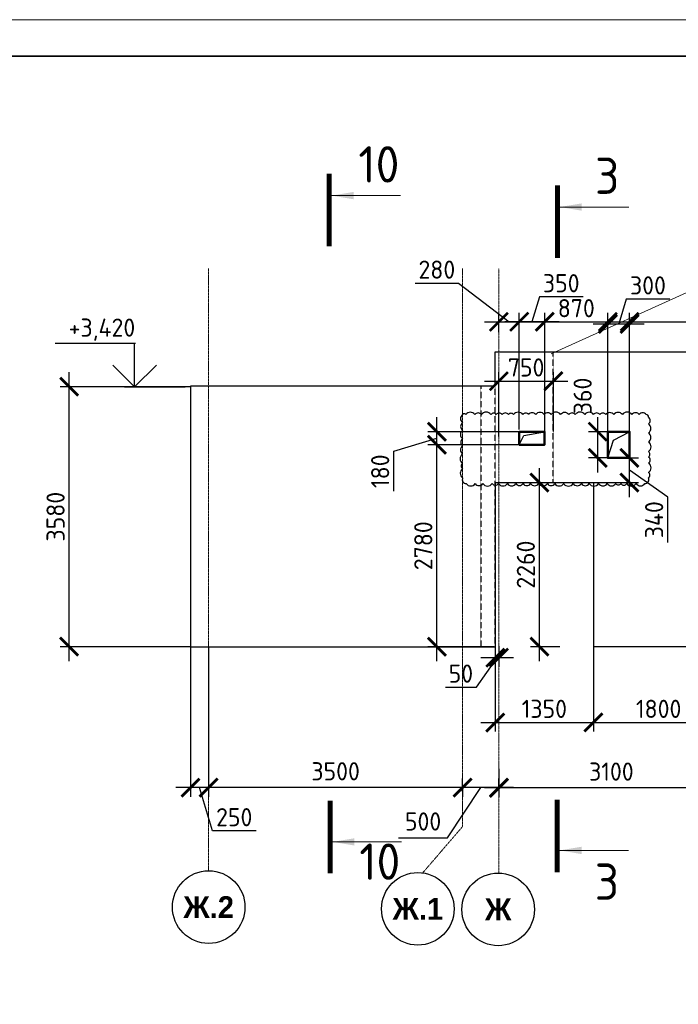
# Model space of a CAD drawing. Header units: millimetres. Extents: x 247266 to 730847, y -636031 to 10052.
# Tile 287 of 330: x 545014 to 554089, y -94378 to -80819. Entities that reach past the tile are written whole.
import ezdxf

# ---------------------------------------------------------------- set-up
doc = ezdxf.new("R2010")
doc.units = ezdxf.units.MM
for name, pattern in [('______5', [1100, 800, -100, 100, -100]), ('________', [0]), ('HIDDEN2', [4.7625, 3.175, -1.5875]), ('осевая', [50.8, 31.75, -6.35, 6.35, -6.35])]:
    doc.linetypes.add(name, pattern=pattern)
for name, color, linetype, lineweight in [('Standard', 7, 'Continuous', 25), ('Надписи', 7, 'Continuous', 18), ('Оси', 7, '______5', 18), ('ТОНКИЕ', 7, 'Continuous', 9), ('Узлы', 7, 'Continuous', 0)]:
    doc.layers.add(name, color=color, linetype=linetype, lineweight=lineweight)
for name, color, linetype in [('Исправления', 1, 'Continuous'), ('РАЗМЕРЫ', 7, 'Continuous'), ('ТОЛСТЫЕ_ОСНОВНЫЕ', 7, 'Continuous')]:
    doc.layers.add(name, color=color, linetype=linetype)
doc.styles.add('Century Gothic', font='GOTHIC.TTF')
doc.styles.add('GOST-2.304_Type-B', font='GOST_Common.ttf')
doc.dimstyles.new('СПДС', dxfattribs={"dimscale": 100, "dimtxt": 2.5, "dimasz": 2.5, "dimexe": 1.25, "dimexo": 0, "dimtad": 1, "dimdec": 0, "dimtxsty": 'GOST-2.304_Type-B', "dimblk": 'ARCHTICK', "dimcen": 2.5, "dimdle": 2, "dimadec": 0, "dimazin": 2, "dimtfac": 0.75, "dimtdec": 0, "dimtmove": 1, "dimatfit": 3, "dimfxl": 1, "dimtolj": 1, "dimarcsym": 1})

# ---------------------------------------------------------------- blocks, each defined once
blk = doc.blocks.new('*U3682')
at = {"layer": 'ТОЛСТЫЕ_ОСНОВНЫЕ', "lineweight": 35}
blk.add_lwpolyline([(20, 5), (836, 5), (836, 589), (20, 589)], close=True, dxfattribs=at)
at = {"layer": 'ТОНКИЕ'}
blk.add_lwpolyline([(0, 0), (841, 0), (841, 594), (0, 594)], close=True, dxfattribs=at)
blk = doc.blocks.new('_ArchTick')
at = {"color": 0, "linetype": 'ByBlock', "const_width": 0.15}
blk.add_lwpolyline([(-0.5, -0.5), (0.5, 0.5)], dxfattribs=at)
blk = doc.blocks.new('*D183')
at = {"color": 0, "lineweight": -2}
for p, q in [((541227, -91406), (541227, -91281)), ((542327, -91406), (542327, -91281)), ((542527, -91406), (541027, -91406))]:
    blk.add_line(p, q, dxfattribs=at)
at = {"layer": 'DEFPOINTS', "color": 0, "ltscale": 100}
for p in [(541227, -91406), (541227, -91406), (542327, -91406)]:
    blk.add_point(p, dxfattribs=at)
at = {"color": 0, "lineweight": -2, "ltscale": 100, "xscale": 250, "yscale": 250, "zscale": 250, "rotation": 180}
blk.add_blockref('_ArchTick', (541227, -91406), dxfattribs=at)
at = {"color": 0, "lineweight": -2, "ltscale": 100, "xscale": 250, "yscale": 250, "zscale": 250}
blk.add_blockref('_ArchTick', (542327, -91406), dxfattribs=at)
at = {"color": 0, "lineweight": 0, "ltscale": 100, "insert": (541777, -91181), "char_height": 250, "width": 83333.33, "attachment_point": 5, "style": 'GOST-2.304_Type-B'}
blk.add_mtext('\\A1;1100', dxfattribs=at)
blk = doc.blocks.new('*D184')
at = {"color": 0, "lineweight": -2}
for p, q in [((538227, -91406), (538227, -91281)), ((541227, -91406), (541227, -91281)), ((541427, -91406), (538027, -91406))]:
    blk.add_line(p, q, dxfattribs=at)
at = {"layer": 'DEFPOINTS', "color": 0, "ltscale": 100}
for p in [(538227, -91406), (538227, -91406), (541227, -91406)]:
    blk.add_point(p, dxfattribs=at)
at = {"color": 0, "lineweight": -2, "ltscale": 100, "xscale": 250, "yscale": 250, "zscale": 250, "rotation": 180}
blk.add_blockref('_ArchTick', (538227, -91406), dxfattribs=at)
at = {"color": 0, "lineweight": -2, "ltscale": 100, "xscale": 250, "yscale": 250, "zscale": 250}
blk.add_blockref('_ArchTick', (541227, -91406), dxfattribs=at)
at = {"color": 0, "lineweight": 0, "ltscale": 100, "insert": (539752, -91181), "char_height": 250, "width": 83333.33, "attachment_point": 5, "style": 'GOST-2.304_Type-B'}
blk.add_mtext('\\A1;3000', dxfattribs=at)
blk = doc.blocks.new('*D185')
at = {"color": 0, "lineweight": -2}
for p, q in [((535127, -91830), (535127, -91281)), ((538227, -91406), (538227, -91281)), ((538427, -91406), (534927, -91406))]:
    blk.add_line(p, q, dxfattribs=at)
at = {"layer": 'DEFPOINTS', "color": 0, "ltscale": 100}
for p in [(535127, -91406), (538227, -91406), (535127, -91830)]:
    blk.add_point(p, dxfattribs=at)
at = {"color": 0, "lineweight": -2, "ltscale": 100, "xscale": 250, "yscale": 250, "zscale": 250, "rotation": 180}
blk.add_blockref('_ArchTick', (535127, -91406), dxfattribs=at)
at = {"color": 0, "lineweight": -2, "ltscale": 100, "xscale": 250, "yscale": 250, "zscale": 250}
blk.add_blockref('_ArchTick', (538227, -91406), dxfattribs=at)
at = {"color": 0, "lineweight": 0, "ltscale": 100, "insert": (536677, -91181), "char_height": 250, "width": 83333.33, "attachment_point": 5, "style": 'GOST-2.304_Type-B'}
blk.add_mtext('\\A1;3100', dxfattribs=at)
blk = doc.blocks.new('*D181')
at = {"color": 0, "lineweight": -2}
for p, q in [((585463, -93036), (583513, -93036)), ((583713, -93036), (583713, -93161)), ((585263, -93036), (585263, -93161))]:
    blk.add_line(p, q, dxfattribs=at)
at = {"layer": 'DEFPOINTS', "color": 0, "ltscale": 100}
for p in [(583713, -93036), (583713, -93036), (585263, -93036)]:
    blk.add_point(p, dxfattribs=at)
at = {"color": 0, "lineweight": -2, "ltscale": 100, "xscale": 250, "yscale": 250, "zscale": 250, "rotation": 180}
blk.add_blockref('_ArchTick', (583713, -93036), dxfattribs=at)
at = {"color": 0, "lineweight": -2, "ltscale": 100, "xscale": 250, "yscale": 250, "zscale": 250}
blk.add_blockref('_ArchTick', (585263, -93036), dxfattribs=at)
at = {"color": 0, "lineweight": 0, "ltscale": 100, "insert": (584488, -92811), "char_height": 250, "width": 83333.33, "attachment_point": 5, "style": 'GOST-2.304_Type-B'}
blk.add_mtext('\\A1;1550', dxfattribs=at)
blk = doc.blocks.new('*D182')
at = {"color": 0, "lineweight": -2}
for p, q in [((583913, -93036), (577813, -93036)), ((578013, -93036), (578013, -93161)), ((583713, -93036), (583713, -93161))]:
    blk.add_line(p, q, dxfattribs=at)
at = {"layer": 'DEFPOINTS', "color": 0, "ltscale": 100}
for p in [(578013, -93036), (578013, -93036), (583713, -93036)]:
    blk.add_point(p, dxfattribs=at)
at = {"color": 0, "lineweight": -2, "ltscale": 100, "xscale": 250, "yscale": 250, "zscale": 250, "rotation": 180}
blk.add_blockref('_ArchTick', (578013, -93036), dxfattribs=at)
at = {"color": 0, "lineweight": -2, "ltscale": 100, "xscale": 250, "yscale": 250, "zscale": 250}
blk.add_blockref('_ArchTick', (583713, -93036), dxfattribs=at)
at = {"color": 0, "lineweight": 0, "ltscale": 100, "insert": (580888, -92811), "char_height": 250, "width": 83333.33, "attachment_point": 5, "style": 'GOST-2.304_Type-B'}
blk.add_mtext('\\A1;5700', dxfattribs=at)
blk = doc.blocks.new('NSY101')
at = {"color": 0, "linetype": 'ByBlock', "lineweight": -2}
blk.add_circle((0, 0), 50, dxfattribs=at)
blk = doc.blocks.new('*D437')
at = {"color": 0, "lineweight": -2}
for p, q in [((557717, -91398), (557717, -91273)), ((558817, -91398), (558817, -91273)), ((559017, -91398), (557517, -91398))]:
    blk.add_line(p, q, dxfattribs=at)
at = {"layer": 'DEFPOINTS', "color": 0, "ltscale": 100}
for p in [(557717, -91398), (557717, -91398), (558817, -91398)]:
    blk.add_point(p, dxfattribs=at)
at = {"color": 0, "lineweight": -2, "ltscale": 100, "xscale": 250, "yscale": 250, "zscale": 250, "rotation": 180}
blk.add_blockref('_ArchTick', (557717, -91398), dxfattribs=at)
at = {"color": 0, "lineweight": -2, "ltscale": 100, "xscale": 250, "yscale": 250, "zscale": 250}
blk.add_blockref('_ArchTick', (558817, -91398), dxfattribs=at)
at = {"color": 0, "lineweight": 0, "ltscale": 100, "insert": (558267, -91173), "char_height": 250, "width": 83333.33, "attachment_point": 5, "style": 'GOST-2.304_Type-B'}
blk.add_mtext('\\A1;1100', dxfattribs=at)
blk = doc.blocks.new('*D438')
at = {"color": 0, "lineweight": -2}
for p, q in [((554717, -91398), (554717, -91273)), ((557717, -91398), (557717, -91273)), ((557917, -91398), (554517, -91398))]:
    blk.add_line(p, q, dxfattribs=at)
at = {"layer": 'DEFPOINTS', "color": 0, "ltscale": 100}
for p in [(554717, -91398), (554717, -91398), (557717, -91398)]:
    blk.add_point(p, dxfattribs=at)
at = {"color": 0, "lineweight": -2, "ltscale": 100, "xscale": 250, "yscale": 250, "zscale": 250, "rotation": 180}
blk.add_blockref('_ArchTick', (554717, -91398), dxfattribs=at)
at = {"color": 0, "lineweight": -2, "ltscale": 100, "xscale": 250, "yscale": 250, "zscale": 250}
blk.add_blockref('_ArchTick', (557717, -91398), dxfattribs=at)
at = {"color": 0, "lineweight": 0, "ltscale": 100, "insert": (556242, -91173), "char_height": 250, "width": 83333.33, "attachment_point": 5, "style": 'GOST-2.304_Type-B'}
blk.add_mtext('\\A1;3000', dxfattribs=at)
blk = doc.blocks.new('*D439')
at = {"color": 0, "lineweight": -2}
for p, q in [((551617, -91136), (551617, -91523)), ((554717, -91398), (554717, -91273)), ((554917, -91398), (551417, -91398))]:
    blk.add_line(p, q, dxfattribs=at)
at = {"layer": 'DEFPOINTS', "color": 0, "ltscale": 100}
for p in [(551617, -91136), (551617, -91398), (554717, -91398)]:
    blk.add_point(p, dxfattribs=at)
at = {"color": 0, "lineweight": -2, "ltscale": 100, "xscale": 250, "yscale": 250, "zscale": 250, "rotation": 180}
blk.add_blockref('_ArchTick', (551617, -91398), dxfattribs=at)
at = {"color": 0, "lineweight": -2, "ltscale": 100, "xscale": 250, "yscale": 250, "zscale": 250}
blk.add_blockref('_ArchTick', (554717, -91398), dxfattribs=at)
at = {"color": 0, "lineweight": 0, "ltscale": 100, "insert": (553167, -91173), "char_height": 250, "width": 83333.33, "attachment_point": 5, "style": 'GOST-2.304_Type-B'}
blk.add_mtext('\\A1;3100', dxfattribs=at)
blk = doc.blocks.new('*D440')
at = {"layer": 'DEFPOINTS', "color": 0, "ltscale": 100}
for p in [(551567, -89453), (552919, -89453), (552919, -90497)]:
    blk.add_point(p, dxfattribs=at)
at = {"layer": 'РАЗМЕРЫ', "color": 0, "lineweight": -2}
for p, q in [((551567, -89453), (551567, -90622)), ((552919, -89453), (552919, -90622)), ((551367, -90497), (553119, -90497))]:
    blk.add_line(p, q, dxfattribs=at)
at = {"layer": 'РАЗМЕРЫ', "color": 0, "lineweight": -2, "ltscale": 100, "xscale": 250, "yscale": 250, "zscale": 250, "rotation": 180}
blk.add_blockref('_ArchTick', (551567, -90497), dxfattribs=at)
at = {"layer": 'РАЗМЕРЫ', "color": 0, "lineweight": -2, "ltscale": 100, "xscale": 250, "yscale": 250, "zscale": 250}
blk.add_blockref('_ArchTick', (552919, -90497), dxfattribs=at)
at = {"layer": 'РАЗМЕРЫ', "color": 0, "lineweight": 0, "ltscale": 100, "insert": (552243, -90309), "char_height": 250, "attachment_point": 5, "style": 'GOST-2.304_Type-B'}
blk.add_mtext('\\A1;1350', dxfattribs=at)
blk = doc.blocks.new('*D441')
at = {"layer": 'DEFPOINTS', "color": 0, "ltscale": 100}
for p in [(552919, -89453), (554717, -89738), (554717, -90497)]:
    blk.add_point(p, dxfattribs=at)
at = {"layer": 'РАЗМЕРЫ', "color": 0, "lineweight": -2}
for p, q in [((552919, -89453), (552919, -90622)), ((554717, -89738), (554717, -90622)), ((552719, -90497), (554917, -90497))]:
    blk.add_line(p, q, dxfattribs=at)
at = {"layer": 'РАЗМЕРЫ', "color": 0, "lineweight": -2, "ltscale": 100, "xscale": 250, "yscale": 250, "zscale": 250, "rotation": 180}
blk.add_blockref('_ArchTick', (552919, -90497), dxfattribs=at)
at = {"layer": 'РАЗМЕРЫ', "color": 0, "lineweight": -2, "ltscale": 100, "xscale": 250, "yscale": 250, "zscale": 250}
blk.add_blockref('_ArchTick', (554717, -90497), dxfattribs=at)
at = {"layer": 'РАЗМЕРЫ', "color": 0, "lineweight": 0, "ltscale": 100, "insert": (553818, -90309), "char_height": 250, "attachment_point": 5, "style": 'GOST-2.304_Type-B'}
blk.add_mtext('\\A1;1800', dxfattribs=at)
blk = doc.blocks.new('*D445')
at = {"layer": 'DEFPOINTS', "color": 0, "ltscale": 100}
for p in [(551729, -87193), (552176, -87193), (552457, -89453)]:
    blk.add_point(p, dxfattribs=at)
at = {"layer": 'РАЗМЕРЫ', "color": 0, "lineweight": -2}
for p, q in [((552176, -89653), (552176, -86993)), ((551729, -87193), (552301, -87193)), ((552457, -89453), (552051, -89453))]:
    blk.add_line(p, q, dxfattribs=at)
at = {"layer": 'РАЗМЕРЫ', "color": 0, "lineweight": -2, "ltscale": 100, "xscale": 250, "yscale": 250, "zscale": 250}
for p, rotation in [((552176, -87193), 90), ((552176, -89453), 270)]:
    blk.add_blockref('_ArchTick', p, dxfattribs=dict(at, rotation=rotation))
at = {"layer": 'РАЗМЕРЫ', "color": 0, "lineweight": 0, "ltscale": 100, "insert": (551988, -88323), "char_height": 250, "attachment_point": 5, "rotation": 90, "style": 'GOST-2.304_Type-B'}
blk.add_mtext('\\A1;2260', dxfattribs=at)
blk = doc.blocks.new('*D446')
at = {"layer": 'DEFPOINTS', "color": 0, "ltscale": 100}
for p in [(553418, -85009), (553118, -86493), (553418, -86493)]:
    blk.add_point(p, dxfattribs=at)
at = {"layer": 'РАЗМЕРЫ', "color": 0, "lineweight": -2}
for p, q in [((553371, -84666), (553268, -85009)), ((553972, -84666), (553371, -84666)), ((552918, -85009), (553618, -85009)), ((553118, -86493), (553118, -84884)), ((553418, -86493), (553418, -84884))]:
    blk.add_line(p, q, dxfattribs=at)
at = {"layer": 'РАЗМЕРЫ', "color": 0, "lineweight": -2, "ltscale": 100, "xscale": 250, "yscale": 250, "zscale": 250, "rotation": 180}
blk.add_blockref('_ArchTick', (553118, -85009), dxfattribs=at)
at = {"layer": 'РАЗМЕРЫ', "color": 0, "lineweight": -2, "ltscale": 100, "xscale": 250, "yscale": 250, "zscale": 250}
blk.add_blockref('_ArchTick', (553418, -85009), dxfattribs=at)
at = {"layer": 'РАЗМЕРЫ', "color": 0, "lineweight": 0, "ltscale": 100, "insert": (553671, -84478), "char_height": 250, "attachment_point": 5, "style": 'GOST-2.304_Type-B'}
blk.add_mtext('\\A1;300', dxfattribs=at)
blk = doc.blocks.new('*D447')
at = {"layer": 'DEFPOINTS', "color": 0, "ltscale": 100}
for p in [(555668, -84979), (555668, -85393), (553418, -86493)]:
    blk.add_point(p, dxfattribs=at)
at = {"layer": 'РАЗМЕРЫ', "color": 0, "lineweight": -2}
for p, q in [((553418, -86493), (553418, -84854)), ((555668, -85393), (555668, -84854)), ((553218, -84979), (555868, -84979))]:
    blk.add_line(p, q, dxfattribs=at)
at = {"layer": 'РАЗМЕРЫ', "color": 0, "lineweight": -2, "ltscale": 100, "xscale": 250, "yscale": 250, "zscale": 250, "rotation": 180}
blk.add_blockref('_ArchTick', (553418, -84979), dxfattribs=at)
at = {"layer": 'РАЗМЕРЫ', "color": 0, "lineweight": -2, "ltscale": 100, "xscale": 250, "yscale": 250, "zscale": 250}
blk.add_blockref('_ArchTick', (555668, -84979), dxfattribs=at)
at = {"layer": 'РАЗМЕРЫ', "color": 0, "lineweight": 0, "ltscale": 100, "insert": (554543, -84792), "char_height": 250, "attachment_point": 5, "style": 'GOST-2.304_Type-B'}
blk.add_mtext('\\A1;2250', dxfattribs=at)
blk = doc.blocks.new('*D458')
at = {"layer": 'DEFPOINTS', "color": 0, "ltscale": 100}
for p in [(550763, -86673), (551921, -86673), (551552, -89453)]:
    blk.add_point(p, dxfattribs=at)
at = {"layer": 'РАЗМЕРЫ', "color": 0, "lineweight": -2}
for p, q in [((550763, -89653), (550763, -86473)), ((551921, -86673), (550638, -86673)), ((551552, -89453), (550638, -89453))]:
    blk.add_line(p, q, dxfattribs=at)
at = {"layer": 'РАЗМЕРЫ', "color": 0, "lineweight": -2, "ltscale": 100, "xscale": 250, "yscale": 250, "zscale": 250}
for p, rotation in [((550763, -86673), 90), ((550763, -89453), 270)]:
    blk.add_blockref('_ArchTick', p, dxfattribs=dict(at, rotation=rotation))
at = {"layer": 'РАЗМЕРЫ', "color": 0, "lineweight": 0, "ltscale": 100, "insert": (550575, -88063), "char_height": 250, "attachment_point": 5, "rotation": 90, "style": 'GOST-2.304_Type-B'}
blk.add_mtext('\\A1;2780', dxfattribs=at)
blk = doc.blocks.new('*D459')
at = {"layer": 'DEFPOINTS', "color": 0, "ltscale": 100}
for p in [(550763, -86493), (551921, -86493), (551921, -86673)]:
    blk.add_point(p, dxfattribs=at)
at = {"layer": 'РАЗМЕРЫ', "color": 0, "lineweight": -2}
for p, q in [((550763, -86873), (550763, -86293)), ((551921, -86493), (550638, -86493)), ((550169, -86762), (550763, -86583)), ((550169, -87312), (550169, -86762)), ((551921, -86673), (550638, -86673))]:
    blk.add_line(p, q, dxfattribs=at)
at = {"layer": 'РАЗМЕРЫ', "color": 0, "lineweight": -2, "ltscale": 100, "xscale": 250, "yscale": 250, "zscale": 250}
for p, rotation in [((550763, -86493), 90), ((550763, -86673), 270)]:
    blk.add_blockref('_ArchTick', p, dxfattribs=dict(at, rotation=rotation))
at = {"layer": 'РАЗМЕРЫ', "color": 0, "lineweight": 0, "ltscale": 100, "insert": (549981, -87037), "char_height": 250, "attachment_point": 5, "rotation": 90, "style": 'GOST-2.304_Type-B'}
blk.add_mtext('\\A1;180', dxfattribs=at)
blk = doc.blocks.new('*D460')
at = {"layer": 'DEFPOINTS', "color": 0, "ltscale": 100}
for p in [(553268, -86853), (553415, -86853), (552500, -87193)]:
    blk.add_point(p, dxfattribs=at)
at = {"layer": 'РАЗМЕРЫ', "color": 0, "lineweight": -2}
for p, q in [((553415, -87393), (553415, -86653)), ((553268, -86853), (553540, -86853)), ((553944, -87392), (553415, -87023)), ((552500, -87193), (553540, -87193)), ((553944, -88018), (553944, -87392))]:
    blk.add_line(p, q, dxfattribs=at)
at = {"layer": 'РАЗМЕРЫ', "color": 0, "lineweight": -2, "ltscale": 100, "xscale": 250, "yscale": 250, "zscale": 250}
for p, rotation in [((553415, -86853), 90), ((553415, -87193), 270)]:
    blk.add_blockref('_ArchTick', p, dxfattribs=dict(at, rotation=rotation))
at = {"layer": 'РАЗМЕРЫ', "color": 0, "lineweight": 0, "ltscale": 100, "insert": (553756, -87705), "char_height": 250, "attachment_point": 5, "rotation": 90, "style": 'GOST-2.304_Type-B'}
blk.add_mtext('\\A1;340', dxfattribs=at)
blk = doc.blocks.new('*D461')
at = {"layer": 'DEFPOINTS', "color": 0, "ltscale": 100}
for p in [(552978, -86493), (553178, -86493), (553268, -86853)]:
    blk.add_point(p, dxfattribs=at)
at = {"layer": 'РАЗМЕРЫ', "color": 0, "lineweight": -2}
for p, q in [((552978, -87053), (552978, -86293)), ((553178, -86493), (552853, -86493)), ((553268, -86853), (552853, -86853))]:
    blk.add_line(p, q, dxfattribs=at)
at = {"layer": 'РАЗМЕРЫ', "color": 0, "lineweight": -2, "ltscale": 100, "xscale": 250, "yscale": 250, "zscale": 250}
for p, rotation in [((552978, -86493), 90), ((552978, -86853), 270)]:
    blk.add_blockref('_ArchTick', p, dxfattribs=dict(at, rotation=rotation))
at = {"layer": 'РАЗМЕРЫ', "color": 0, "lineweight": 0, "ltscale": 100, "insert": (552771, -86000), "char_height": 250, "attachment_point": 5, "rotation": 90, "style": 'GOST-2.304_Type-B'}
blk.add_mtext('\\A1;360', dxfattribs=at)
blk = doc.blocks.new('*D462')
at = {"color": 0, "lineweight": -2}
for p, q in [((572386, -93283), (572386, -93158)), ((573486, -93283), (573486, -93158)), ((573686, -93283), (572186, -93283))]:
    blk.add_line(p, q, dxfattribs=at)
at = {"layer": 'DEFPOINTS', "color": 0, "ltscale": 100}
for p in [(572386, -93283), (572386, -93283), (573486, -93283)]:
    blk.add_point(p, dxfattribs=at)
at = {"color": 0, "lineweight": -2, "ltscale": 100, "xscale": 250, "yscale": 250, "zscale": 250, "rotation": 180}
blk.add_blockref('_ArchTick', (572386, -93283), dxfattribs=at)
at = {"color": 0, "lineweight": -2, "ltscale": 100, "xscale": 250, "yscale": 250, "zscale": 250}
blk.add_blockref('_ArchTick', (573486, -93283), dxfattribs=at)
at = {"color": 0, "lineweight": 0, "ltscale": 100, "insert": (572936, -93058), "char_height": 250, "width": 83333.33, "attachment_point": 5, "style": 'GOST-2.304_Type-B'}
blk.add_mtext('\\A1;1100', dxfattribs=at)
blk = doc.blocks.new('*D463')
at = {"color": 0, "lineweight": -2}
for p, q in [((569386, -93283), (569386, -93158)), ((572386, -93283), (572386, -93158)), ((572586, -93283), (569186, -93283))]:
    blk.add_line(p, q, dxfattribs=at)
at = {"layer": 'DEFPOINTS', "color": 0, "ltscale": 100}
for p in [(569386, -93283), (569386, -93283), (572386, -93283)]:
    blk.add_point(p, dxfattribs=at)
at = {"color": 0, "lineweight": -2, "ltscale": 100, "xscale": 250, "yscale": 250, "zscale": 250, "rotation": 180}
blk.add_blockref('_ArchTick', (569386, -93283), dxfattribs=at)
at = {"color": 0, "lineweight": -2, "ltscale": 100, "xscale": 250, "yscale": 250, "zscale": 250}
blk.add_blockref('_ArchTick', (572386, -93283), dxfattribs=at)
at = {"color": 0, "lineweight": 0, "ltscale": 100, "insert": (570911, -93058), "char_height": 250, "width": 83333.33, "attachment_point": 5, "style": 'GOST-2.304_Type-B'}
blk.add_mtext('\\A1;3000', dxfattribs=at)
blk = doc.blocks.new('*D464')
at = {"color": 0, "lineweight": -2}
for p, q in [((566286, -93706), (566286, -93158)), ((569386, -93283), (569386, -93158)), ((569586, -93283), (566086, -93283))]:
    blk.add_line(p, q, dxfattribs=at)
at = {"layer": 'DEFPOINTS', "color": 0, "ltscale": 100}
for p in [(566286, -93283), (569386, -93283), (566286, -93706)]:
    blk.add_point(p, dxfattribs=at)
at = {"color": 0, "lineweight": -2, "ltscale": 100, "xscale": 250, "yscale": 250, "zscale": 250, "rotation": 180}
blk.add_blockref('_ArchTick', (566286, -93283), dxfattribs=at)
at = {"color": 0, "lineweight": -2, "ltscale": 100, "xscale": 250, "yscale": 250, "zscale": 250}
blk.add_blockref('_ArchTick', (569386, -93283), dxfattribs=at)
at = {"color": 0, "lineweight": 0, "ltscale": 100, "insert": (567836, -93058), "char_height": 250, "width": 83333.33, "attachment_point": 5, "style": 'GOST-2.304_Type-B'}
blk.add_mtext('\\A1;3100', dxfattribs=at)
blk = doc.blocks.new('*D506')
at = {"layer": 'DEFPOINTS', "color": 0, "ltscale": 100}
for p in [(551897, -84979), (551617, -85122), (551897, -86463)]:
    blk.add_point(p, dxfattribs=at)
at = {"layer": 'РАЗМЕРЫ', "color": 0, "lineweight": -2}
for p, q in [((550461, -84448), (551062, -84448)), ((551062, -84448), (551757, -84979)), ((551617, -85122), (551617, -84854)), ((551897, -86463), (551897, -84854)), ((551417, -84979), (552097, -84979))]:
    blk.add_line(p, q, dxfattribs=at)
at = {"layer": 'РАЗМЕРЫ', "color": 0, "lineweight": -2, "ltscale": 100, "xscale": 250, "yscale": 250, "zscale": 250, "rotation": 180}
blk.add_blockref('_ArchTick', (551617, -84979), dxfattribs=at)
at = {"layer": 'РАЗМЕРЫ', "color": 0, "lineweight": -2, "ltscale": 100, "xscale": 250, "yscale": 250, "zscale": 250}
blk.add_blockref('_ArchTick', (551897, -84979), dxfattribs=at)
at = {"layer": 'РАЗМЕРЫ', "color": 0, "lineweight": 0, "ltscale": 100, "insert": (550762, -84261), "char_height": 250, "attachment_point": 5, "style": 'GOST-2.304_Type-B'}
blk.add_mtext('\\A1;280', dxfattribs=at)
blk = doc.blocks.new('*D507')
at = {"layer": 'DEFPOINTS', "color": 0, "ltscale": 100}
for p in [(553118, -84979), (552248, -86490), (553118, -86463)]:
    blk.add_point(p, dxfattribs=at)
at = {"layer": 'РАЗМЕРЫ', "color": 0, "lineweight": -2}
for p, q in [((552248, -86490), (552248, -84854)), ((553118, -86463), (553118, -84854)), ((552048, -84979), (553318, -84979))]:
    blk.add_line(p, q, dxfattribs=at)
at = {"layer": 'РАЗМЕРЫ', "color": 0, "lineweight": -2, "ltscale": 100, "xscale": 250, "yscale": 250, "zscale": 250, "rotation": 180}
blk.add_blockref('_ArchTick', (552248, -84979), dxfattribs=at)
at = {"layer": 'РАЗМЕРЫ', "color": 0, "lineweight": -2, "ltscale": 100, "xscale": 250, "yscale": 250, "zscale": 250}
blk.add_blockref('_ArchTick', (553118, -84979), dxfattribs=at)
at = {"layer": 'РАЗМЕРЫ', "color": 0, "lineweight": 0, "ltscale": 100, "insert": (552683, -84792), "char_height": 250, "attachment_point": 5, "style": 'GOST-2.304_Type-B'}
blk.add_mtext('\\A1;870', dxfattribs=at)
blk = doc.blocks.new('*D505')
at = {"layer": 'DEFPOINTS', "color": 0, "ltscale": 100}
for p in [(551898, -84979), (551898, -85686), (552248, -86490)]:
    blk.add_point(p, dxfattribs=at)
at = {"layer": 'РАЗМЕРЫ', "color": 0, "lineweight": -2}
for p, q in [((552176, -84636), (552073, -84979)), ((552776, -84636), (552176, -84636)), ((551898, -85686), (551898, -84854)), ((552248, -86490), (552248, -84854)), ((552448, -84979), (551698, -84979))]:
    blk.add_line(p, q, dxfattribs=at)
at = {"layer": 'РАЗМЕРЫ', "color": 0, "lineweight": -2, "ltscale": 100, "xscale": 250, "yscale": 250, "zscale": 250, "rotation": 180}
blk.add_blockref('_ArchTick', (551898, -84979), dxfattribs=at)
at = {"layer": 'РАЗМЕРЫ', "color": 0, "lineweight": -2, "ltscale": 100, "xscale": 250, "yscale": 250, "zscale": 250}
blk.add_blockref('_ArchTick', (552248, -84979), dxfattribs=at)
at = {"layer": 'РАЗМЕРЫ', "color": 0, "lineweight": 0, "ltscale": 100, "insert": (552476, -84448), "char_height": 250, "attachment_point": 5, "style": 'GOST-2.304_Type-B'}
blk.add_mtext('\\A1;350', dxfattribs=at)
blk = doc.blocks.new('*D1669')
at = {"layer": 'DEFPOINTS', "color": 0, "ltscale": 100}
for p in [(552367, -85796), (552367, -86491), (551617, -86557)]:
    blk.add_point(p, dxfattribs=at)
at = {"layer": 'РАЗМЕРЫ', "color": 0, "lineweight": -2}
for p, q in [((551617, -86557), (551617, -85671)), ((552367, -86491), (552367, -85671)), ((551417, -85796), (552567, -85796))]:
    blk.add_line(p, q, dxfattribs=at)
at = {"layer": 'РАЗМЕРЫ', "color": 0, "lineweight": -2, "ltscale": 100, "xscale": 250, "yscale": 250, "zscale": 250, "rotation": 180}
blk.add_blockref('_ArchTick', (551617, -85796), dxfattribs=at)
at = {"layer": 'РАЗМЕРЫ', "color": 0, "lineweight": -2, "ltscale": 100, "xscale": 250, "yscale": 250, "zscale": 250}
blk.add_blockref('_ArchTick', (552367, -85796), dxfattribs=at)
at = {"layer": 'РАЗМЕРЫ', "color": 0, "lineweight": 0, "ltscale": 100, "insert": (551992, -85608), "char_height": 250, "attachment_point": 5, "style": 'GOST-2.304_Type-B'}
blk.add_mtext('\\A1;750', dxfattribs=at)
blk = doc.blocks.new('*D2591')
at = {"color": 0, "lineweight": -2}
for p, q in [((551117, -91447), (551117, -91269)), ((551617, -91398), (551617, -91269)), ((550910, -92086), (551367, -91394)), ((551817, -91394), (550917, -91394)), ((550235, -92086), (550910, -92086))]:
    blk.add_line(p, q, dxfattribs=at)
at = {"layer": 'DEFPOINTS', "color": 0, "ltscale": 100}
for p in [(551117, -91394), (551117, -91447), (551617, -91398)]:
    blk.add_point(p, dxfattribs=at)
at = {"color": 0, "lineweight": -2, "ltscale": 100, "xscale": 250, "yscale": 250, "zscale": 250, "rotation": 180}
blk.add_blockref('_ArchTick', (551117, -91394), dxfattribs=at)
at = {"color": 0, "lineweight": -2, "ltscale": 100, "xscale": 250, "yscale": 250, "zscale": 250}
blk.add_blockref('_ArchTick', (551617, -91394), dxfattribs=at)
at = {"color": 0, "lineweight": 0, "ltscale": 100, "insert": (550572, -91860), "char_height": 250, "attachment_point": 5, "style": 'GOST-2.304_Type-B'}
blk.add_mtext('\\A1;500', dxfattribs=at)
blk = doc.blocks.new('*D2592')
at = {"color": 0, "lineweight": -2}
for p, q in [((551317, -91394), (547417, -91394)), ((547617, -91394), (547617, -91519)), ((551117, -91394), (551117, -91519))]:
    blk.add_line(p, q, dxfattribs=at)
at = {"layer": 'DEFPOINTS', "color": 0, "ltscale": 100}
for p in [(547617, -91394), (547617, -91394), (551117, -91394)]:
    blk.add_point(p, dxfattribs=at)
at = {"color": 0, "lineweight": -2, "ltscale": 100, "xscale": 250, "yscale": 250, "zscale": 250, "rotation": 180}
blk.add_blockref('_ArchTick', (547617, -91394), dxfattribs=at)
at = {"color": 0, "lineweight": -2, "ltscale": 100, "xscale": 250, "yscale": 250, "zscale": 250}
blk.add_blockref('_ArchTick', (551117, -91394), dxfattribs=at)
at = {"color": 0, "lineweight": 0, "ltscale": 100, "insert": (549367, -91169), "char_height": 250, "attachment_point": 5, "style": 'GOST-2.304_Type-B'}
blk.add_mtext('\\A1;3500', dxfattribs=at)
blk = doc.blocks.new('*D2603')
at = {"layer": 'DEFPOINTS', "color": 0, "ltscale": 100}
for p in [(545695, -85873), (547367, -85873), (547367, -89453)]:
    blk.add_point(p, dxfattribs=at)
at = {"layer": 'РАЗМЕРЫ', "color": 0, "lineweight": -2}
for p, q in [((545695, -89653), (545695, -85673)), ((547367, -85873), (545570, -85873)), ((547367, -89453), (545570, -89453))]:
    blk.add_line(p, q, dxfattribs=at)
at = {"layer": 'РАЗМЕРЫ', "color": 0, "lineweight": -2, "ltscale": 100, "xscale": 250, "yscale": 250, "zscale": 250}
for p, rotation in [((545695, -85873), 90), ((545695, -89453), 270)]:
    blk.add_blockref('_ArchTick', p, dxfattribs=dict(at, rotation=rotation))
at = {"layer": 'РАЗМЕРЫ', "color": 0, "lineweight": 0, "ltscale": 100, "insert": (545508, -87663), "char_height": 250, "attachment_point": 5, "rotation": 90, "style": 'GOST-2.304_Type-B'}
blk.add_mtext('\\A1;3580', dxfattribs=at)
blk = doc.blocks.new('*D2604')
at = {"layer": 'DEFPOINTS', "color": 0, "ltscale": 100}
for p in [(547367, -89453), (547617, -89453), (547367, -91394)]:
    blk.add_point(p, dxfattribs=at)
at = {"layer": 'РАЗМЕРЫ', "color": 0, "lineweight": -2}
for p, q in [((547367, -89453), (547367, -91519)), ((547617, -89453), (547617, -91519)), ((547817, -91394), (547167, -91394)), ((547670, -91989), (547492, -91394)), ((548271, -91989), (547670, -91989))]:
    blk.add_line(p, q, dxfattribs=at)
at = {"layer": 'РАЗМЕРЫ', "color": 0, "lineweight": -2, "ltscale": 100, "xscale": 250, "yscale": 250, "zscale": 250, "rotation": 180}
blk.add_blockref('_ArchTick', (547367, -91394), dxfattribs=at)
at = {"layer": 'РАЗМЕРЫ', "color": 0, "lineweight": -2, "ltscale": 100, "xscale": 250, "yscale": 250, "zscale": 250}
blk.add_blockref('_ArchTick', (547617, -91394), dxfattribs=at)
at = {"layer": 'РАЗМЕРЫ', "color": 0, "lineweight": 0, "ltscale": 100, "insert": (547970, -91801), "char_height": 250, "attachment_point": 5, "style": 'GOST-2.304_Type-B'}
blk.add_mtext('\\A1;250', dxfattribs=at)
blk = doc.blocks.new('*D2605')
at = {"layer": 'DEFPOINTS', "color": 0, "ltscale": 100}
for p in [(551567, -89447), (551617, -89447), (551567, -89605)]:
    blk.add_point(p, dxfattribs=at)
at = {"layer": 'РАЗМЕРЫ', "color": 0, "lineweight": -2}
for p, q in [((551567, -89447), (551567, -89730)), ((551617, -89447), (551617, -89730)), ((551306, -90012), (551592, -89605)), ((551817, -89605), (551367, -89605)), ((550881, -90012), (551306, -90012))]:
    blk.add_line(p, q, dxfattribs=at)
at = {"layer": 'РАЗМЕРЫ', "color": 0, "lineweight": -2, "ltscale": 100, "xscale": 250, "yscale": 250, "zscale": 250}
blk.add_blockref('_ArchTick', (551567, -89605), dxfattribs=at)
at = {"layer": 'РАЗМЕРЫ', "color": 0, "lineweight": -2, "ltscale": 100, "xscale": 250, "yscale": 250, "zscale": 250, "rotation": 180}
blk.add_blockref('_ArchTick', (551617, -89605), dxfattribs=at)
at = {"layer": 'РАЗМЕРЫ', "color": 0, "lineweight": 0, "ltscale": 100, "insert": (551093, -89824), "char_height": 250, "attachment_point": 5, "style": 'GOST-2.304_Type-B'}
blk.add_mtext('\\A1;50', dxfattribs=at)

msp = doc.modelspace()

# ---------------------------------------------------------------- linework, layer by layer
at = {"linetype": 'HIDDEN2', "transparency": 33554687}
for p, q in [((551566.96, -89452.97), (551566.96, -85392.97)), ((551366.96, -85866.72), (551366.96, -89452.97))]:
    msp.add_line(p, q, dxfattribs=at)
for points in [[(545503.07, -85274.32), (546608.35, -85274.32)], [(546596.92, -85874.32), (546596.92, -85274.32)], [(546896.92, -85574.32), (546596.92, -85874.32), (546296.92, -85574.32)], [(546459.84, -85874.32), (547294.41, -85874.32)]]:
    msp.add_lwpolyline(points)
at = {"layer": 'Standard', "linetype": '________', "lineweight": 30, "transparency": 33554687}
for p, q in [((551566.96, -85392.97), (555667.76, -85392.97)), ((551566.96, -85866.72), (551566.96, -85392.97)), ((547367.03, -85866.72), (547367.03, -89452.97)), ((551566.96, -85866.72), (547367.03, -85866.72)), ((551566.96, -87192.97), (551566.96, -89452.97)), ((551566.96, -87192.97), (552918.46, -87192.97)), ((552918.29, -87192.97), (552918.29, -89452.97)), ((547367.03, -89452.97), (551570.5, -89452.97)), ((557216.96, -89452.97), (552918.5, -89452.97))]:
    msp.add_line(p, q, dxfattribs=at)
at = {"layer": 'Исправления'}
msp.add_lwpolyline([(551116.96, -86257.5, 0.52056705), (551116.96, -86369.72, 0.52056705), (551116.96, -86473.64, 0.52056705), (551116.96, -86590.76, 0.52056705), (551116.96, -86687.78, 0.52056705), (551116.96, -86799.81, 0.52056705), (551116.96, -86929.62, 0.52056705), (551116.96, -87003.58, 0.52056705), (551116.96, -87128.23, 0.52056705), (551167.1, -87207.8, 0.52056705), (551290.85, -87207.8, 0.52056705), (551396.39, -87207.8, 0.52056705), (551523.21, -87207.8, 0.52056705), (551610.96, -87207.8, 0.52056705), (551734.16, -87207.8, 0.52056705), (551852.01, -87207.8, 0.52056705), (551949.11, -87207.8, 0.52056705), (552053.52, -87207.8, 0.52056705), (552163.65, -87207.8, 0.52056705), (552285.06, -87207.8, 0.52056705), (552386.39, -87207.8, 0.52056705), (552509.55, -87207.8, 0.52056705), (552640.58, -87207.8, 0.52056705), (552753.43, -87207.8, 0.52056705), (552861.4, -87207.8, 0.52056705), (552991.63, -87207.8, 0.52056705), (553110.76, -87207.8, 0.52056705), (553227.33, -87207.8, 0.52056705), (553298.86, -87207.8, 0.52056705), (553377.98, -87207.8, 0.52056705), (553507.31, -87207.8, 0.52056705), (553629, -87207.8, 0.52056705), (553679.17, -87128.15, 0.52056705), (553679.17, -87054.07, 0.52056705), (553679.17, -86924.65, 0.52056705), (553679.17, -86841.26, 0.52056705), (553679.17, -86766.12, 0.52056705), (553679.17, -86634.83, 0.52056705), (553679.17, -86510.09, 0.52056705), (553679.17, -86386.35, 0.52056705), (553679.17, -86292.91, 0.52056705), (553644.66, -86257.5, 0.52056705), (553551.1, -86257.5, 0.52056705), (553450.21, -86257.5, 0.52056705), (553318.56, -86257.5, 0.52056705), (553200.24, -86257.5, 0.52056705), (553090.38, -86257.5, 0.52056705), (553008.3, -86257.5, 0.52056705), (552921.26, -86257.5, 0.52056705), (552800.21, -86257.5, 0.52056705), (552669.21, -86257.5, 0.52056705), (552580.07, -86257.5, 0.52056705), (552467.7, -86257.5, 0.52056705), (552335.97, -86257.5, 0.52056705), (552242.2, -86257.5, 0.52056705), (552123.57, -86257.5, 0.52056705), (552026.42, -86257.5, 0.52056705), (551948.86, -86257.5, 0.52056705), (551819.51, -86257.5, 0.52056705), (551747.52, -86257.5, 0.52056705), (551661.99, -86257.5, 0.52056705), (551581.31, -86257.5, 0.52056705), (551507.11, -86257.5, 0.52056705), (551375.96, -86257.5, 0.52056705), (551284.79, -86257.5, 0.52056705), (551162.92, -86257.5, 0.52056705)], format="xyb", close=True, dxfattribs=at)
at = {"layer": 'Надписи', "lineweight": 15, "ltscale": 0.3}
msp.add_line((552335.15, -85421.07), (557563.72, -83063.6), dxfattribs=at)
msp.add_line((552335.15, -85421.07), (557563.72, -83063.6), dxfattribs=at)
msp.add_line((552335.15, -85421.07), (557563.72, -83063.6), dxfattribs=at)
at = {"layer": 'Оси', "linetype": 'осевая', "lineweight": 0, "ltscale": 0.3, "transparency": 33554687}
for p, q in [((547616.92, -92539.17), (547615.96, -84245.01)), ((551116.96, -91928.99), (551116.96, -84245.01)), ((551616.96, -92566.99), (551616.96, -84245.01)), ((550563.6, -92571.39), (551116.96, -91928.99))]:
    msp.add_line(p, q, dxfattribs=at)
at = {"layer": 'РАЗМЕРЫ', "linetype": 'HIDDEN2', "lineweight": 30}
msp.add_lwpolyline([(552366.93, -87186.78), (552366.93, -87186.78), (552366.54, -85386.78)], dxfattribs=at)
at = {"layer": 'РАЗМЕРЫ', "lineweight": 50}
for points in [[(551896.92, -86493.35), (552247.54, -86493.35), (552247.54, -86673.43), (551896.92, -86673.35)], [(553417.92, -86853.35), (553117.92, -86853.35), (553117.92, -86493.35), (553417.92, -86493.35)]]:
    msp.add_lwpolyline(points, close=True, dxfattribs=at)
at = {"layer": 'РАЗМЕРЫ'}
for points in [[(551896.92, -86673.35), (551962.48, -86545.75), (552247.54, -86493.35)], [(553117.92, -86853.35), (553197.21, -86607.41), (553417.92, -86493.35)]]:
    msp.add_lwpolyline(points, dxfattribs=at)
at = {"layer": 'Узлы', "linetype": 'Continuous', "lineweight": 0}
for p, q in [((549313.01, -83241.66, 400), (550263.01, -83241.66, 400)), ((552458.71, -83399.01, 400), (553408.71, -83399.01, 400)), ((549325.74, -92141.13, 200), (550275.74, -92141.13, 200)), ((552454.8, -92258.45, 200), (553404.8, -92258.45, 200))]:
    msp.add_line(p, q, dxfattribs=at)
at = {"layer": 'Узлы', "linetype": 'Continuous', "lineweight": 0, "const_width": 70}
for points, elevation in [([(549278.01, -82941.66), (549278.01, -83941.66)], 400), ([(552423.71, -83099.01), (552423.71, -84099.01)], 400), ([(549290.74, -92575.34), (549290.74, -91575.34)], 200), ([(552419.8, -92558.45), (552419.8, -91558.45)], 200)]:
    msp.add_lwpolyline(points, dxfattribs=dict(at, elevation=elevation))
at = {"layer": 'Узлы', "linetype": 'Continuous', "lineweight": 0}
for points in [[(549313.01, -83241.66, 400), (549613.46, -83291.94, 400), (549613.46, -83191.39, 400)], [(552458.71, -83399.01, 400), (552759.16, -83449.29, 400), (552759.16, -83348.74, 400)], [(549325.74, -92141.13, 200), (549626.19, -92191.41, 200), (549626.19, -92090.86, 200)], [(552454.8, -92258.45, 200), (552755.25, -92308.73, 200), (552755.25, -92208.18, 200)]]:
    msp.add_solid(points, dxfattribs=at)

# ---------------------------------------------------------------- block references
at = {"xscale": 100, "yscale": 100, "zscale": 100}
msp.add_blockref('*U3682', (526875.32, -140219.35, 3100), dxfattribs=at)
at = {"layer": 'Оси', "linetype": 'Continuous', "lineweight": 25, "transparency": 33554687, "xscale": 9.999999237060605, "yscale": 9.999999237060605, "zscale": 9.999999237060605}
for p in [(547617.98, -93039.17), (550500.39, -93063.49)]:
    msp.add_blockref('NSY101', p, dxfattribs=at)
at = {"layer": 'Оси', "linetype": 'Continuous', "lineweight": 25, "transparency": 33554687, "xscale": 9.999999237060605, "yscale": 9.999999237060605, "zscale": 9.999999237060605, "rotation": 90.00000000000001}
msp.add_blockref('NSY101', (551606.86, -93070.6), dxfattribs=at)

# ---------------------------------------------------------------- texts
at = {"style": 'GOST-2.304_Type-B'}
msp.add_text('+3,420', height=250, dxfattribs=at).set_placement((545688.99, -85184.32))
at = {"layer": 'Оси', "linetype": 'Continuous', "lineweight": 25, "transparency": 33554687, "char_height": 300, "attachment_point": 5, "style": 'Century Gothic'}
for s, insert, width in [('\\A1;{\\fCentury Gothic|i0|b1;\\H300.000000;\\W1.000000;\\C16;Ж.2}\\P', (547617.98, -93039.17), 890), ('\\A1;{\\fCentury Gothic|i0|b1;\\H300.000000;\\W1.000000;\\C16;Ж.1}\\P', (550500.39, -93063.49), 890), ('\\A1;{\\fCentury Gothic|i0|b1;\\H300.000000;\\W1.000000;\\C16;Ж}\\P', (551606.86, -93070.6), 540)]:
    msp.add_mtext(s, dxfattribs=dict(at, insert=insert, width=width))
at = {"layer": 'Узлы', "linetype": 'Continuous', "lineweight": 0, "char_height": 500, "attachment_point": 5, "style": 'GOST-2.304_Type-B'}
for s, insert in [('10', (549963.01, -82811.66, 400)), ('3', (553108.71, -82969.01, 400)), ('10', (549975.74, -92413.11, 200)), ('3', (553104.8, -92688.45, 200))]:
    msp.add_mtext_dynamic_manual_height_columns(s, width=723.8798, gutter_width=25, heights=[0], dxfattribs=dict(at, insert=insert))

# ---------------------------------------------------------------- dimensions: what is measured, and where the dimension line sits
at = {"lineweight": 0}
for base, p1, p2, picture, middle in [((535127.33, -91406.1), (538227.33, -91406.1), (535127.33, -91829.63), '*D185', (536677.33, -91406.1)), ((538227.33, -91406.1), (541227.33, -91406.1), (538227.33, -91406.1), '*D184', (539752.49, -91406.1)), ((541227.33, -91406.1), (542327.33, -91406.1), (541227.33, -91406.1), '*D183', (541777.33, -91406.1)), ((551616.96, -91398.18), (554716.96, -91398.18), (551616.96, -91135.74), '*D439', (553166.96, -91398.18)), ((554716.96, -91398.18), (557716.96, -91398.18), (554716.96, -91398.18), '*D438', (556242.12, -91398.18)), ((557716.96, -91398.18), (558816.96, -91398.18), (557716.96, -91398.18), '*D437', (558266.96, -91398.18)), ((578012.79, -93036.4), (583712.79, -93036.4), (578012.79, -93036.4), '*D182', (580887.94, -93036.4)), ((583712.79, -93036.4), (585262.79, -93036.4), (583712.79, -93036.4), '*D181', (584487.79, -93036.4)), ((566285.83, -93282.83), (569385.83, -93282.83), (566285.83, -93706.36), '*D464', (567835.83, -93282.83)), ((569385.83, -93282.83), (572385.83, -93282.83), (569385.83, -93282.83), '*D463', (570910.99, -93282.83)), ((572385.83, -93282.83), (573485.83, -93282.83), (572385.83, -93282.83), '*D462', (572935.83, -93282.83))]:
    dim = msp.add_linear_dim(base=base, p1=p1, p2=p2, angle=180, dimstyle='СПДС', override={"dimgap": 1}, dxfattribs=at)
    dim.commit()
    dim.dimension.update_dxf_attribs({"geometry": picture, "text_midpoint": middle, "dimtype": 160})
dim = msp.add_linear_dim(base=(547616.79, -91394.39), p1=(551116.96, -91393.98), p2=(547616.79, -91394.39), dimstyle='СПДС', override={"dimgap": 1}, dxfattribs=at)
dim.commit()
dim.dimension.update_dxf_attribs({"geometry": '*D2592', "text_midpoint": (549366.88, -91169.26)})
dim = msp.add_linear_dim(base=(551116.96, -91393.98), p1=(551616.96, -91398.18), p2=(551116.96, -91447.1), dimstyle='СПДС', override={"dimgap": 1}, dxfattribs=at)
dim.commit()
dim.dimension.update_dxf_attribs({"geometry": '*D2591', "text_midpoint": (550810.19, -92085.58), "dimtype": 160})
at = {"layer": 'РАЗМЕРЫ', "lineweight": 0}
for base, p1, p2, picture, middle in [((551896.92, -84979.45), (551616.96, -85121.95), (551896.92, -86463.35), '*D506', (550999.44, -84448.2)), ((551566.96, -89605.32), (551616.96, -89446.71), (551566.96, -89446.71), '*D2605', (551243.44, -90011.57))]:
    dim = msp.add_linear_dim(base=base, p1=p1, p2=p2, dimstyle='СПДС', dxfattribs=at)
    dim.commit()
    dim.dimension.update_dxf_attribs({"geometry": picture, "text_midpoint": middle, "dimtype": 160})
for base, p1, p2, picture, middle in [((551897.92, -84979.45), (552247.54, -86490.32), (551897.92, -85686.34), '*D505', (552238.39, -84447.95)), ((553417.92, -85009.45), (553117.92, -86493.35), (553417.92, -86493.35), '*D446', (553433.59, -84477.95)), ((553117.92, -84979.45), (552247.54, -86490.32), (553117.92, -86463.35), '*D507', (552682.73, -84791.58)), ((555667.76, -84979.45), (553417.92, -86493.35), (555667.76, -85392.97), '*D447', (554542.84, -84791.83)), ((552366.92, -85796.07), (551616.96, -86556.53), (552366.92, -86490.75), '*D1669', (551991.94, -85608.2)), ((547367.03, -91394.39), (547616.56, -89452.97), (547367.03, -89452.97), '*D2604', (547732.53, -91800.89))]:
    dim = msp.add_linear_dim(base=base, p1=p1, p2=p2, dimstyle='СПДС', dxfattribs=at)
    dim.commit()
    dim.dimension.update_dxf_attribs({"geometry": picture, "text_midpoint": middle})
for base, p1, p2, picture, middle in [((545695.3, -85872.97), (547367.03, -89452.97), (547367.03, -85872.97), '*D2603', (545507.68, -87662.97)), ((550763.07, -86493.35), (551921.22, -86673.35), (551921.22, -86493.35), '*D459', (549981.32, -86824.08)), ((550763.07, -86673.4679), (551551.6137, -89452.9712), (551921.2201, -86673.4679), '*D458', (550575.1947, -88063.2195)), ((552175.78, -87192.97), (552457.42, -89452.97), (551729.5, -87192.97), '*D445', (551988.15, -88322.97))]:
    dim = msp.add_linear_dim(base=base, p1=p1, p2=p2, angle=90, dimstyle='СПДС', dxfattribs=at)
    dim.commit()
    dim.dimension.update_dxf_attribs({"geometry": picture, "text_midpoint": middle})
for base, p1, p2, picture, middle in [((552978.27, -86493.35), (553267.92, -86853.35), (553178.37, -86493.35), '*D461', (552958.62, -85999.55)), ((553414.6, -86853.35), (552500.29, -87192.97), (553267.92, -86853.35), '*D460', (553943.74, -87454.94))]:
    dim = msp.add_linear_dim(base=base, p1=p1, p2=p2, angle=90, dimstyle='СПДС', dxfattribs=at)
    dim.commit()
    dim.dimension.update_dxf_attribs({"geometry": picture, "text_midpoint": middle, "dimtype": 160})
for base, p1, p2, picture, middle in [((552918.5, -90496.82), (551566.96, -89452.97), (552918.5, -89452.97), '*D440', (552242.73, -90309.2)), ((554716.96, -90496.82), (552918.5, -89452.97), (554716.96, -89738.2), '*D441', (553817.73, -90309.2))]:
    dim = msp.add_linear_dim(base=base, p1=p1, p2=p2, dimstyle='СПДС', override={"dimrnd": 5}, dxfattribs=at)
    dim.commit()
    dim.dimension.update_dxf_attribs({"geometry": picture, "text_midpoint": middle})

doc.saveas('drawing.dxf')
